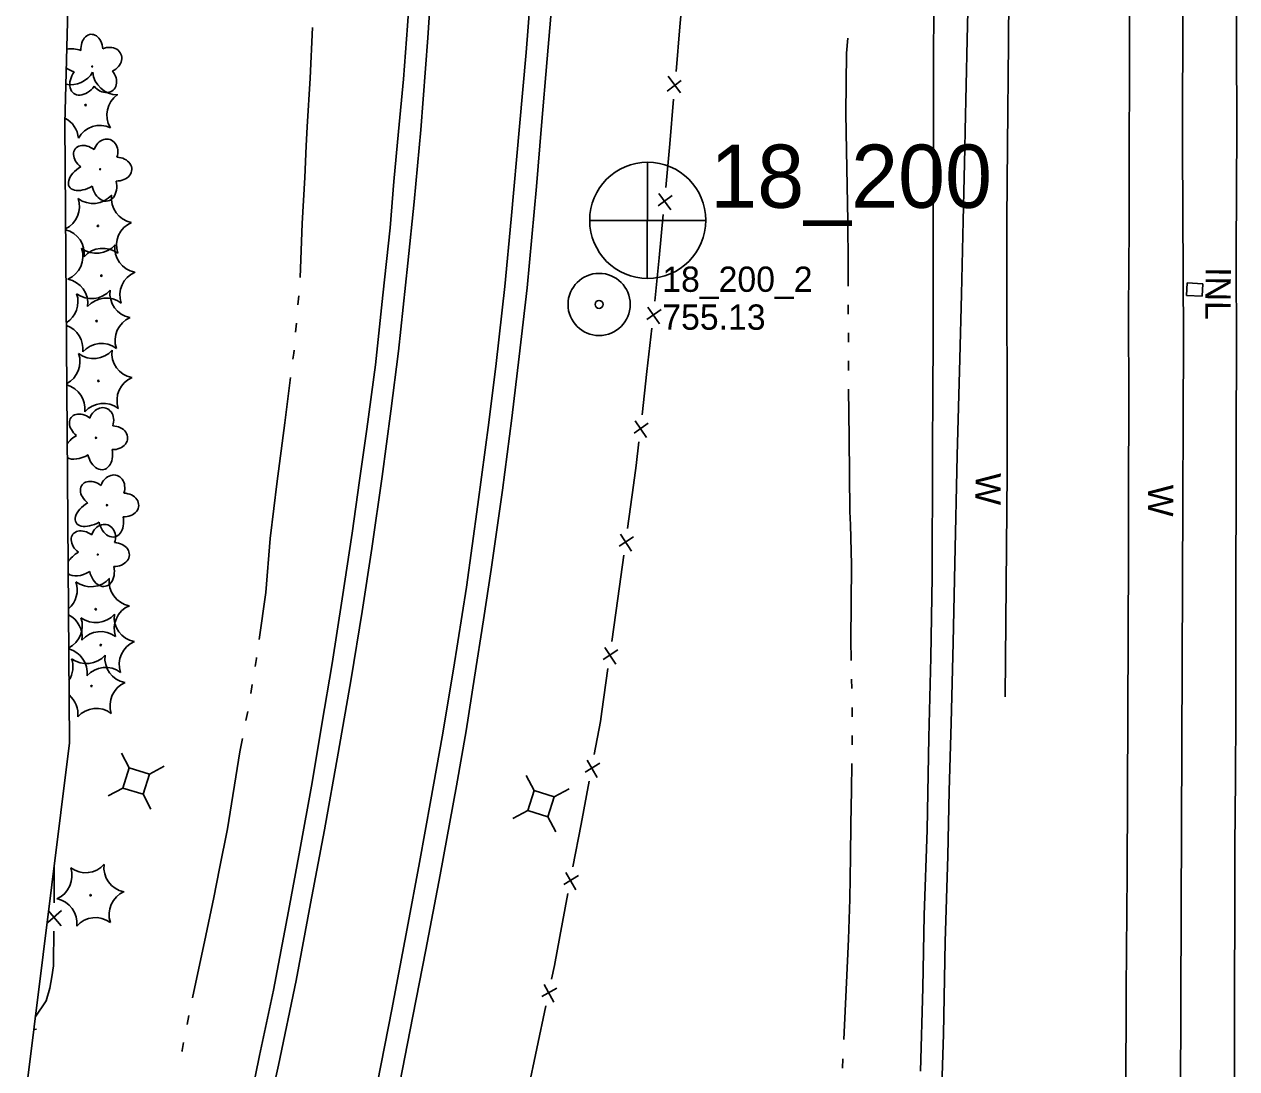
# Model space of a CAD drawing. Extents: x 589250 to 1188077, y 162953 to 363065.
# Drawn here: x 593739.3 to 594027.3, y 187556.6 to 187804.6 of the extents above; entities that cross this region are included whole.
import ezdxf

# ---------------------------------------------------------------- set-up
doc = ezdxf.new("R2010")
doc.units = 0
for name, color, linetype in [('E_DRN', 7, 'Continuous'), ('E_DRN_Text', 7, 'Continuous'), ('E_FEN_P', 7, 'Continuous'), ('E_LAND_Vegetation', 7, 'Continuous'), ('E_MAP_Limits', 7, 'Continuous'), ('E_MAP_PassPoints', 7, 'Continuous'), ('E_MAP_PhotoCenter', 7, 'Continuous'), ('E_RDWY', 7, 'Continuous'), ('E_RDWY_Gravel', 7, 'Continuous'), ('E_UTL_AG_Bold', 7, 'Continuous'), ('E_WAL', 7, 'Continuous'), ('E_WAL_Text', 7, 'Continuous'), ('E_WTR_FlowLine', 7, 'Continuous')]:
    doc.layers.add(name, color=color, linetype=linetype)

msp = doc.modelspace()

# ---------------------------------------------------------------- linework, layer by layer
at = {"layer": 'E_DRN'}
for p, q in [((594015.34, 187740.2), (594015.51, 187743.15)), ((594015.51, 187743.15), (594019.29, 187742.93)), ((594019.29, 187742.93), (594019.12, 187739.98)), ((594019.12, 187739.98), (594015.34, 187740.2))]:
    msp.add_line(p, q, dxfattribs=at)
at = {"layer": 'E_FEN_P'}
for p, q in [((593895.07, 187803.93), (593895.7, 187811.06)), ((593894.14, 187793.32), (593895.07, 187803.93)), ((593895.19, 187788.26), (593892.3, 187792.23)), ((593891.99, 187788.71), (593895.38, 187791.21)), ((593892.63, 187776.14), (593893.56, 187786.75)), ((593892.63, 187776.14), (593891.67, 187765.82)), ((593893.19, 187763.91), (593889.88, 187761.49)), ((593890.08, 187764.37), (593892.87, 187760.48)), ((593891.08, 187759.43), (593890.12, 187749.11)), ((593890.12, 187749.11), (593889.53, 187742.8)), ((593889.53, 187742.8), (593889.08, 187738.79)), ((593887.46, 187737.37), (593890.18, 187733.43)), ((593890.57, 187736.85), (593887.2, 187734.5)), ((593888.37, 187732.42), (593887.21, 187722.11)), ((593887.21, 187722.11), (593886.05, 187711.81)), ((593887.53, 187709.87), (593884.17, 187707.52)), ((593884.42, 187710.39), (593887.14, 187706.45)), ((593885.33, 187705.43), (593884.69, 187699.82)), ((593884.69, 187699.82), (593884.04, 187695.15)), ((593884.04, 187695.15), (593882.61, 187684.88)), ((593884.04, 187682.9), (593880.61, 187680.64)), ((593880.95, 187683.5), (593883.56, 187679.49)), ((593881.72, 187678.53), (593880.29, 187668.26)), ((593880.29, 187668.26), (593878.85, 187657.99)), ((593877.19, 187656.61), (593879.81, 187652.6)), ((593880.29, 187656.01), (593876.86, 187653.75)), ((593877.96, 187651.64), (593876.53, 187641.37)), ((593876.21, 187639.06), (593874.71, 187631.16)), ((593876.53, 187641.37), (593876.21, 187639.06)), ((593876.05, 187629.12), (593872.52, 187627.02)), ((593872.99, 187629.87), (593875.41, 187625.73)), ((593873.52, 187624.86), (593871.59, 187614.67)), ((593871.59, 187614.67), (593869.66, 187604.49)), ((593746.43, 187604.87), (593746.46, 187601.33)), ((593871, 187602.44), (593867.46, 187600.35)), ((593867.94, 187603.19), (593870.35, 187599.06)), ((593746.46, 187601.33), (593746.41, 187595.99)), ((593868.47, 187598.18), (593866.54, 187587.99)), ((593748.17, 187594.13), (593744.91, 187591.31)), ((593745.08, 187594.08), (593748.13, 187590.52)), ((593746.35, 187589.26), (593746.28, 187581.79)), ((593866.54, 187587.99), (593865.23, 187581.1)), ((593746.28, 187581.79), (593746.25, 187581.04)), ((593746.25, 187581.04), (593745.84, 187578.44)), ((593865.23, 187581.1), (593864.54, 187577.82)), ((593745.84, 187578.44), (593745.41, 187575.7)), ((593865.83, 187575.75), (593862.25, 187573.73)), ((593862.78, 187576.56), (593865.11, 187572.38)), ((593745.41, 187575.7), (593744.52, 187572.74)), ((593744.52, 187572.74), (593741.93, 187568.8)), ((593863.2, 187571.55), (593861.05, 187561.41)), ((593742.24, 187565.96), (593741.57, 187565.9)), ((593861.05, 187561.41), (593858.9, 187551.26))]:
    msp.add_line(p, q, dxfattribs=at)
at = {"layer": 'E_LAND_Vegetation'}
for centre, radius in [((593755.47, 187794.55), 0.128), ((593753.88, 187785.37), 0.167), ((593757.35, 187770.15), 0.128), ((593756.83, 187756.7), 0.167), ((593757.66, 187744.87), 0.167), ((593756.49, 187734.1), 0.167), ((593756.96, 187719.88), 0.167), ((593756.37, 187706.37), 0.128), ((593758.99, 187690.39), 0.128), ((593756.79, 187678.65), 0.128), ((593756.31, 187665.69), 0.167), ((593757.5, 187657.17), 0.167), ((593755.3, 187647.44), 0.167), ((593755.07, 187597.79), 0.167)]:
    msp.add_circle(centre, radius, dxfattribs=at)
for centre, radius, start, end in [((593750.43, 187796.11), 5.9, 258.1734, 330.6977), ((593761.46, 187793.73), 5.9, 184.9328, 270.6977), ((593764.85, 187783.02), 5.9, 124.9282, 210.6931), ((593746.31, 187777.02), 5.9, 4.9328, 62.8333), ((593757.33, 187774.64), 5.9, 64.9328, 150.6977), ((593746.53, 187761.29), 5.9, 296.4123, 18.8245), ((593755.66, 187767.91), 5.9, 233.0596, 318.8245), ((593765.9, 187763.29), 5.9, 173.055, 258.8199), ((593767.13, 187752.1), 5.9, 113.0596, 198.8245), ((593747.69, 187750.07), 5.91, 353.0994, 75.625), ((593747.36, 187749.47), 5.9, 293.0596, 18.8245), ((593756.49, 187756.08), 5.9, 233.0596, 318.8245), ((593758, 187745.48), 5.9, 53.0596, 138.8245), ((593766.73, 187751.47), 5.9, 173.055, 258.8199), ((593767.95, 187740.27), 5.9, 113.0596, 198.8245), ((593748.52, 187738.25), 5.91, 353.0994, 78.7755), ((593746.19, 187738.7), 5.9, 302.0249, 18.8245), ((593755.32, 187745.31), 5.9, 233.0596, 318.8245), ((593765.56, 187740.7), 5.9, 173.055, 258.8199), ((593758.82, 187733.66), 5.9, 53.0596, 138.8245), ((593766.79, 187729.5), 5.9, 113.0596, 198.8245), ((593747.35, 187727.48), 5.91, 353.0994, 70.4769), ((593757.66, 187722.88), 5.9, 53.0596, 138.8245), ((593746.66, 187724.48), 5.9, 297.9535, 18.8245), ((593755.79, 187731.09), 5.9, 233.0596, 318.8245), ((593766.03, 187726.48), 5.9, 173.055, 258.8199), ((593767.25, 187715.28), 5.9, 113.0596, 198.8245), ((593747.82, 187713.26), 5.91, 353.0994, 74.1983), ((593758.13, 187708.66), 5.9, 53.0596, 138.8245), ((593746.01, 187670.29), 5.9, 310.2507, 18.8245), ((593755.14, 187676.91), 5.9, 233.0596, 318.8245), ((593765.38, 187672.29), 5.9, 173.055, 258.8199), ((593766.6, 187661.09), 5.9, 113.0596, 198.8245), ((593747.17, 187659.07), 5.91, 353.0994, 63.198), ((593747.21, 187661.77), 5.9, 297.0347, 18.8245), ((593756.34, 187668.39), 5.9, 233.0596, 318.8245), ((593766.58, 187663.77), 5.9, 173.055, 258.8199), ((593757.47, 187654.48), 5.9, 53.0596, 138.8245), ((593767.8, 187652.58), 5.9, 113.0596, 198.8245), ((593748.37, 187650.55), 5.91, 353.0994, 75.0478), ((593745, 187652.04), 5.9, 326.9512, 18.8245), ((593754.13, 187658.66), 5.9, 233.0596, 318.8245), ((593764.37, 187654.04), 5.9, 173.055, 258.8199), ((593758.67, 187645.96), 5.9, 53.0596, 138.8245), ((593765.59, 187642.84), 5.9, 113.0596, 198.8245), ((593746.16, 187640.82), 5.91, 353.0994, 49.8089), ((593756.46, 187636.23), 5.9, 53.0596, 138.8245), ((593753.9, 187609.01), 5.9, 233.0596, 318.8245), ((593764.14, 187604.39), 5.9, 173.055, 258.8199), ((593744.77, 187602.39), 5.9, 293.0596, 18.8245), ((593745.93, 187591.17), 5.91, 353.0994, 78.7755), ((593765.37, 187593.2), 5.9, 113.0596, 198.8245), ((593756.24, 187586.58), 5.9, 53.0596, 138.8245)]:
    msp.add_arc(centre, radius, start, end, dxfattribs=at)
for centre, major_axis, ratio, start_param, end_param in [((593755.4, 187798.56), (0.28, -3.62), 0.716896, 1.570796, 4.712389), ((593752.01, 187795.81), (4.53, -1.45), 0.560249, 1.570796, 2.338139), ((593759.13, 187796.12), (-3.17, -1.37), 0.832022, 1.570796, 4.712389), ((593752.01, 187795.81), (4.53, -1.45), 0.560249, 4.26667, 4.712389), ((593753.57, 187791.57), (2.5, 3.41), 0.691916, 1.570796, 4.712389), ((593758.1, 187791.66), (-2.32, 2.77), 0.782863, 1.570796, 4.712389), ((593758.63, 187773.92), (-1.1, -3.27), 0.832022, 1.570796, 4.712389), ((593754.32, 187772.77), (2.88, -2.21), 0.716896, 1.570796, 4.712389), ((593761.26, 187770.18), (-3.61, 0.12), 0.782863, 1.570796, 4.712389), ((593754.11, 187768.42), (4.1, 2.41), 0.560249, 1.570796, 4.712389), ((593758.31, 187766.75), (-0.87, 4.13), 0.691916, 1.570796, 4.712389), ((593753.33, 187709), (2.88, -2.21), 0.716896, 1.570796, 4.712389), ((593757.64, 187710.15), (-1.1, -3.27), 0.832022, 1.570796, 4.712389), ((593760.27, 187706.4), (-3.61, 0.12), 0.782863, 1.570796, 4.712389), ((593753.12, 187704.64), (4.1, 2.41), 0.560249, 1.570796, 2.233146), ((593757.32, 187702.97), (-0.87, 4.13), 0.691916, 1.570796, 4.712389), ((593753.12, 187704.64), (4.1, 2.41), 0.560249, 3.424386, 4.712389), ((593760.27, 187694.16), (-1.1, -3.27), 0.832022, 1.570796, 4.712389), ((593755.96, 187693.02), (2.88, -2.21), 0.716896, 1.570796, 4.712389), ((593755.74, 187688.66), (4.1, 2.41), 0.560249, 1.570796, 4.712389), ((593762.9, 187690.42), (-3.61, 0.12), 0.782863, 1.570796, 4.712389), ((593758.06, 187682.42), (-1.1, -3.27), 0.832022, 1.570796, 4.712389), ((593759.95, 187686.99), (-0.87, 4.13), 0.691916, 1.570796, 4.712389), ((593753.76, 187681.27), (2.88, -2.21), 0.716896, 1.570796, 4.712389), ((593760.69, 187678.68), (-3.61, 0.12), 0.782863, 1.570796, 4.712389), ((593753.54, 187676.92), (4.1, 2.41), 0.560249, 1.570796, 2.329663), ((593753.54, 187676.92), (4.1, 2.41), 0.560249, 3.327869, 4.712389), ((593757.74, 187675.25), (-0.87, 4.13), 0.691916, 1.570796, 4.712389)]:
    msp.add_ellipse(centre, major_axis=major_axis, ratio=ratio, start_param=start_param, end_param=end_param, dxfattribs=at)
at = {"layer": 'E_MAP_Limits'}
for p, q in [((593751.29, 187866.04), (593748.97, 187781.12)), ((593748.97, 187781.12), (593750.05, 187633.96)), ((593750.05, 187633.96), (593739.33, 187547.9))]:
    msp.add_line(p, q, dxfattribs=at)
at = {"layer": 'E_MAP_PassPoints'}
for radius in [7.38, 7.38, 0.945, 0.945]:
    msp.add_circle((593875.86, 187738.05), radius, dxfattribs=at)
at = {"layer": 'E_MAP_PhotoCenter'}
for p, q in [((593887.35, 187771.82), (593887.28, 187744.41)), ((593887.35, 187771.82), (593887.28, 187744.41)), ((593873.66, 187758.01), (593901.12, 187758)), ((593873.66, 187758.01), (593901.12, 187758))]:
    msp.add_line(p, q, dxfattribs=at)
msp.add_circle((593887.4, 187758.02), 13.78, dxfattribs=at)
msp.add_circle((593887.4, 187758.02), 13.78, dxfattribs=at)
at = {"layer": 'E_RDWY'}
for p, q in [((593963.8, 187825.67), (593963.25, 187800.88)), ((594027.27, 187802.69), (594027.24, 187824.78)), ((593835.22, 187801.32), (593836.3, 187818.31)), ((593858.57, 187797.89), (593859.86, 187815.68)), ((594001.85, 187815.32), (594001.82, 187789.85)), ((593833.53, 187779.53), (593835.22, 187801.32)), ((593963.25, 187800.88), (593962.77, 187779.33)), ((594027.31, 187777.45), (594027.27, 187802.69)), ((593856.97, 187780.32), (593858.57, 187797.89)), ((594001.82, 187789.85), (594001.77, 187777.65)), ((593855.01, 187758.3), (593856.97, 187780.32)), ((593831.95, 187762.42), (593833.53, 187779.53)), ((593962.77, 187779.33), (593962.7, 187775.06)), ((594001.77, 187777.65), (594001.78, 187756.67)), ((594027.26, 187767.88), (594027.31, 187777.45)), ((593962.7, 187775.06), (593962.32, 187757.91)), ((594027.16, 187747.83), (594027.26, 187767.88)), ((593830.47, 187747.88), (593831.95, 187762.42)), ((593853.46, 187742.3), (593855.01, 187758.3)), ((593962.32, 187757.91), (593961.95, 187740.5)), ((594001.78, 187756.67), (594001.63, 187736.38)), ((593828.23, 187726.99), (593830.47, 187747.88)), ((594027.21, 187728.98), (594027.16, 187747.83)), ((593851.44, 187724.05), (593853.46, 187742.3)), ((593961.95, 187740.5), (593961.52, 187725.17)), ((594001.63, 187736.38), (594001.65, 187714.66)), ((594027.16, 187706.33), (594027.21, 187728.98)), ((593826.43, 187712.7), (593828.23, 187726.99)), ((593849.64, 187710), (593851.44, 187724.05)), ((593961.52, 187725.17), (593960.93, 187702.18)), ((594001.65, 187714.66), (594001.59, 187694.17)), ((593824.3, 187697.17), (593826.43, 187712.7)), ((593847.03, 187690.52), (593849.64, 187710)), ((594027.2, 187693.1), (594027.16, 187706.33)), ((593960.93, 187702.18), (593960.37, 187676.51)), ((593821.86, 187680.08), (593824.3, 187697.17)), ((594001.59, 187694.17), (594001.56, 187678.53)), ((594027.06, 187673.53), (594027.2, 187693.1)), ((593844.37, 187670.92), (593847.03, 187690.52)), ((593819.56, 187665.12), (593821.86, 187680.08)), ((593960.37, 187676.51), (593959.93, 187657.8)), ((594001.56, 187678.53), (594001.26, 187602.95)), ((593841.31, 187651.46), (593844.37, 187670.92)), ((594027.08, 187656.76), (594027.06, 187673.53)), ((593816.99, 187649.18), (593819.56, 187665.12)), ((593959.93, 187657.8), (593959.46, 187638.62)), ((594027.06, 187641.17), (594027.08, 187656.76)), ((593838.6, 187635.37), (593841.31, 187651.46)), ((593813.9, 187631.49), (593816.99, 187649.18)), ((594027, 187625.32), (594027.06, 187641.17)), ((593959.46, 187638.62), (593959.04, 187622.58)), ((593835.92, 187620.39), (593838.6, 187635.37)), ((593810.67, 187613.33), (593813.9, 187631.49)), ((594026.89, 187609.4), (594027, 187625.32)), ((593959.04, 187622.58), (593958.66, 187607.12)), ((593833.23, 187605.53), (593835.92, 187620.39)), ((593807.35, 187595.82), (593810.67, 187613.33)), ((594026.85, 187593.14), (594026.89, 187609.4)), ((593830.31, 187589.88), (593833.23, 187605.53)), ((593958.66, 187607.12), (593958.09, 187586.71)), ((594001.26, 187602.95), (594001.08, 187575.41)), ((593803.9, 187577.56), (593807.35, 187595.82)), ((594026.75, 187576.57), (594026.85, 187593.14)), ((593826.63, 187570.66), (593830.31, 187589.88)), ((593958.09, 187586.71), (593957.62, 187564.77)), ((593799.69, 187557.45), (593803.9, 187577.56)), ((594026.74, 187557.36), (594026.75, 187576.57)), ((594001.08, 187575.41), (594000.99, 187546.92)), ((593823.26, 187553.35), (593826.63, 187570.66)), ((593957.62, 187564.77), (593957.06, 187545.21)), ((593793.06, 187527.25), (593799.69, 187557.45)), ((594026.65, 187544), (594026.74, 187557.36))]:
    msp.add_line(p, q, dxfattribs=at)
at = {"layer": 'E_RDWY_Gravel'}
for p, q in [((593830.36, 187804.18), (593831.16, 187815.45)), ((593863.5, 187796.38), (593864.9, 187812.49)), ((593955.4, 187809.59), (593955.29, 187794.89)), ((593829.37, 187791.54), (593830.36, 187804.18)), ((593862.19, 187780.51), (593863.5, 187796.38)), ((593955.29, 187794.89), (593955.25, 187775.6)), ((593828.21, 187779.09), (593829.37, 187791.54)), ((593860.97, 187766.08), (593862.19, 187780.51)), ((593827.1, 187767.25), (593828.21, 187779.09)), ((593955.25, 187775.6), (593955.19, 187756.7)), ((593826.2, 187756.26), (593827.1, 187767.25)), ((593858.8, 187742.01), (593860.97, 187766.08)), ((593824.52, 187740.26), (593826.2, 187756.26)), ((593955.19, 187756.7), (593955.2, 187741.98)), ((593822.76, 187723.67), (593824.52, 187740.26)), ((593856.86, 187725.68), (593858.8, 187742.01)), ((593955.2, 187741.98), (593955.17, 187727.72)), ((593855.1, 187711.04), (593856.86, 187725.68)), ((593955.17, 187727.72), (593955.13, 187719.11)), ((593820.71, 187708.47), (593822.76, 187723.67)), ((593955.13, 187719.11), (593955.04, 187701.36)), ((593818.95, 187696.22), (593820.71, 187708.47)), ((593852.92, 187693.94), (593855.1, 187711.04)), ((593955.04, 187701.36), (593954.98, 187673.38)), ((593817.25, 187683.78), (593818.95, 187696.22)), ((593850.2, 187675.14), (593852.92, 187693.94)), ((593814.86, 187668.18), (593817.25, 187683.78)), ((593848.41, 187663.14), (593850.2, 187675.14)), ((593954.98, 187673.38), (593954.64, 187654.25)), ((593812.45, 187652.8), (593814.86, 187668.18)), ((593846.29, 187649.58), (593848.41, 187663.14)), ((593954.64, 187654.25), (593954.2, 187635.26)), ((593810.03, 187638.43), (593812.45, 187652.8)), ((593844.28, 187636.84), (593846.29, 187649.58)), ((593807.7, 187624.57), (593810.03, 187638.43)), ((593841.96, 187623.72), (593844.28, 187636.84)), ((593954.2, 187635.26), (593953.76, 187613.34)), ((593804.77, 187608.49), (593807.7, 187624.57)), ((593838.09, 187602.6), (593841.96, 187623.72)), ((593953.76, 187613.34), (593953.08, 187593.01)), ((593802.06, 187594.02), (593804.77, 187608.49)), ((593834.72, 187584.81), (593838.09, 187602.6)), ((593798.5, 187575.25), (593802.06, 187594.02)), ((593953.08, 187593.01), (593952.75, 187575.76)), ((593831.64, 187569.06), (593834.72, 187584.81)), ((593952.75, 187575.76), (593952.16, 187556.04)), ((593795.24, 187559.76), (593798.5, 187575.25)), ((593827.38, 187547.62), (593831.64, 187569.06)), ((593792.09, 187544.74), (593795.24, 187559.76))]:
    msp.add_line(p, q, dxfattribs=at)
at = {"layer": 'E_UTL_AG_Bold'}
for p, q in [((593764.26, 187628.01), (593762.39, 187631.54)), ((593764.26, 187628.01), (593762.78, 187623.23)), ((593769.04, 187626.53), (593764.26, 187628.01)), ((593769.04, 187626.53), (593772.57, 187628.4)), ((593767.56, 187621.75), (593769.04, 187626.53)), ((593860.41, 187622.64), (593858.54, 187626.18)), ((593762.78, 187623.23), (593759.25, 187621.36)), ((593762.78, 187623.23), (593767.56, 187621.75)), ((593860.41, 187622.64), (593858.93, 187617.86)), ((593865.19, 187621.17), (593860.41, 187622.64)), ((593865.19, 187621.17), (593868.72, 187623.04)), ((593767.56, 187621.75), (593769.43, 187618.22)), ((593863.71, 187616.39), (593865.19, 187621.17)), ((593858.93, 187617.86), (593855.4, 187616)), ((593858.93, 187617.86), (593863.71, 187616.39)), ((593863.71, 187616.39), (593865.58, 187612.85))]:
    msp.add_line(p, q, dxfattribs=at)
at = {"layer": 'E_WAL'}
for p, q in [((593973.68, 187887.28), (593973.06, 187800.27)), ((594014.59, 187829.04), (594014.42, 187775.15)), ((593973.06, 187800.27), (593972.84, 187775.74)), ((593972.72, 187758.14), (593972.84, 187775.74)), ((594014.42, 187775.15), (594014.69, 187729.94)), ((593972.75, 187698.15), (593972.72, 187758.14)), ((594014.69, 187729.94), (594014.4, 187672.18)), ((593972.32, 187644.91), (593972.75, 187698.15)), ((594014.4, 187672.18), (594014.13, 187594.46)), ((594014.13, 187594.46), (594013.88, 187532.86))]:
    msp.add_line(p, q, dxfattribs=at)
at = {"layer": 'E_WTR_FlowLine'}
for p, q in [((593807.76, 187803.81), (593807.26, 187791.79)), ((593934.64, 187797.68), (593934.93, 187801.29)), ((593934.46, 187783.39), (593934.64, 187797.68)), ((593807.26, 187791.79), (593806.49, 187780.19)), ((593934.62, 187774.63), (593934.46, 187783.39)), ((593806.49, 187780.19), (593806.27, 187775.74)), ((593806.27, 187775.74), (593805.99, 187768.15)), ((593934.94, 187757.83), (593934.62, 187774.63)), ((593805.99, 187768.15), (593805.37, 187757.29)), ((593805.37, 187757.29), (593804.83, 187744.41)), ((593935.05, 187747.52), (593934.94, 187757.83)), ((593935.01, 187742.4), (593935.05, 187747.52)), ((593804.51, 187740.09), (593804.32, 187737.94)), ((593935.01, 187735.73), (593934.98, 187737.96)), ((593803.95, 187733.63), (593803.77, 187731.47)), ((593935.09, 187729.07), (593935.06, 187731.29)), ((593803.35, 187726.49), (593803.15, 187725.02)), ((593803.4, 187727.16), (593803.35, 187726.49)), ((593935.12, 187722.4), (593935.11, 187724.62)), ((593802.6, 187720.73), (593801.2, 187709.91)), ((593935.22, 187706.35), (593935.13, 187717.95)), ((593801.2, 187709.91), (593799.32, 187695.45)), ((593935.44, 187688.86), (593935.22, 187706.35)), ((593799.32, 187695.45), (593798.6, 187689.62)), ((593798.6, 187689.62), (593797.72, 187682.47)), ((593935.53, 187685.72), (593935.44, 187688.86)), ((593935.79, 187676.29), (593935.53, 187685.72)), ((593797.72, 187682.47), (593796.68, 187669.67)), ((593935.71, 187666.85), (593935.79, 187676.29)), ((593796.68, 187669.67), (593795.09, 187658.47)), ((593935.63, 187658.44), (593935.71, 187666.85)), ((593935.73, 187653.5), (593935.63, 187658.44)), ((593794.45, 187653.98), (593794.14, 187652.05)), ((593794.48, 187654.19), (593794.45, 187653.98)), ((593793.47, 187647.78), (593793.14, 187645.64)), ((593935.87, 187646.83), (593935.82, 187649.05)), ((593935.96, 187640.16), (593935.95, 187642.38)), ((593792.41, 187641.38), (593791.99, 187639.25)), ((593791.15, 187635.01), (593790.51, 187631.79)), ((593935.95, 187633.49), (593935.98, 187635.2)), ((593935.98, 187635.2), (593935.98, 187635.71)), ((593790.51, 187631.79), (593787.59, 187613.55)), ((593935.78, 187622.74), (593935.88, 187629.05)), ((593935.64, 187614.66), (593935.78, 187622.74)), ((593787.59, 187613.55), (593785.73, 187604.13)), ((593935.54, 187606.94), (593935.64, 187614.66)), ((593935.4, 187596.81), (593935.54, 187606.94)), ((593785.73, 187604.12), (593784.37, 187597.24)), ((593784.37, 187597.24), (593782.48, 187588.22)), ((593935.4, 187596.81), (593935.06, 187587.38)), ((593782.48, 187588.22), (593779.28, 187573.44)), ((593935.06, 187587.38), (593934.58, 187577.08)), ((593934.58, 187577.08), (593933.95, 187563.56)), ((593778.43, 187569.19), (593778.02, 187567.07)), ((593777.19, 187562.83), (593776.82, 187560.95)), ((593776.82, 187560.95), (593776.77, 187560.7)), ((593933.76, 187558.97), (593933.67, 187556.68))]:
    msp.add_line(p, q, dxfattribs=at)

# ---------------------------------------------------------------- texts
at = {"layer": 'E_DRN_Text'}
msp.add_text('INL', height=6, rotation=269.4826, dxfattribs=at).set_placement((594019.93, 187746.91))
at = {"layer": 'E_MAP_PassPoints'}
for s, p in [('18_200_2', (593890.86, 187741.04)), ('18_200_2', (593890.86, 187741.04)), ('755.13', (593890.86, 187732.04)), ('755.13', (593890.86, 187732.04))]:
    msp.add_text(s, height=6, dxfattribs=at).set_placement(p)
at = {"layer": 'E_MAP_PhotoCenter'}
msp.add_text('18_200', height=15, dxfattribs=at).set_placement((593902.25, 187760.99))
msp.add_text('18_200', height=15, dxfattribs=at).set_placement((593902.25, 187760.99))
at = {"layer": 'E_WAL_Text'}
for p in [(593965.28, 187698.03), (594006.27, 187695.29)]:
    msp.add_text('W', height=6, rotation=269.4826, dxfattribs=at).set_placement(p)

doc.saveas('drawing.dxf')
